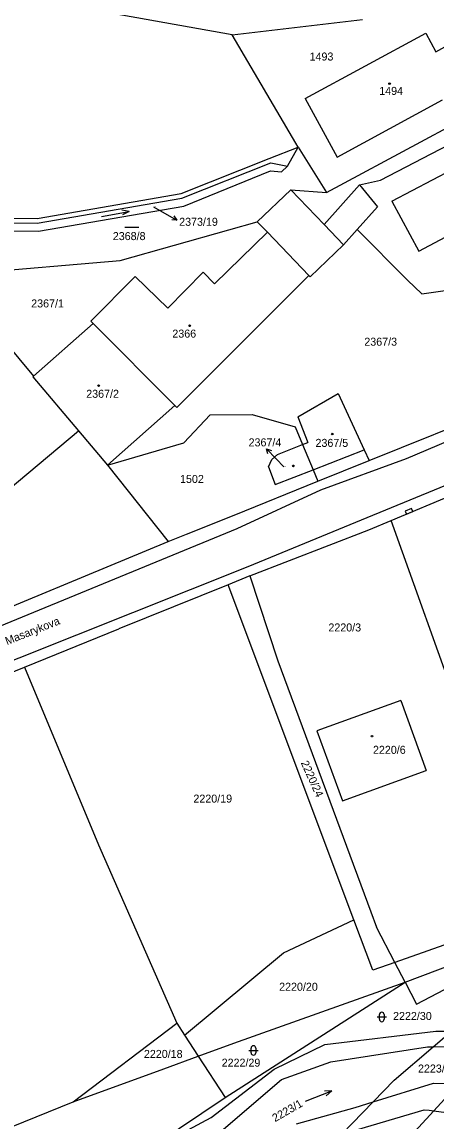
# Model space of a CAD drawing. Extents: x -785744 to -782822, y -1067550 to -1063910.
# Drawn here: x -785045.4 to -784957.5, y -1065930.4 to -1065696.7 of the extents above; entities that cross this region are included whole.
import ezdxf

# ---------------------------------------------------------------- set-up
doc = ezdxf.new("R2010")
doc.units = 0
for name, color, linetype in [('Hranice obce', 7, 'Continuous'), ('Hranice parcel', 7, 'Continuous'), ('Parcelní čísla', 7, 'Continuous'), ('Pop_ČP_popisy', 7, 'Continuous'), ('Vnitřní kresba', 7, 'Continuous'), ('Věcná břemena k části', 7, 'Continuous'), ('Značky budov', 7, 'Continuous'), ('Značky kultur', 7, 'Continuous')]:
    doc.layers.add(name, color=color, linetype=linetype)

msp = doc.modelspace()

# ---------------------------------------------------------------- linework, layer by layer
at = {"layer": 'Hranice obce'}
msp.add_lwpolyline([(-785201.71, -1065748.88), (-785163.7, -1065739.82), (-785137.85, -1065735.63), (-785123.35, -1065736.25), (-785086.19, -1065737.83), (-785062.46, -1065738.16), (-785042.19, -1065738.44), (-785011.62, -1065733.15), (-784992.9, -1065725.74), (-784986.74, -1065723.3), (-784987.26, -1065722.48), (-785000.8, -1065699.42), (-785033.34, -1065693.67)], dxfattribs=at)
at = {"layer": 'Hranice parcel'}
for p, q in [((-784937.14, -1065886.18), (-784966.99, -1065802.59)), ((-784997.03, -1065814.37), (-785001.65, -1065816.24)), ((-785001.65, -1065816.24), (-785024.88, -1065825.64)), ((-784974.93, -1065887.43), (-785001.65, -1065816.24)), ((-784937.14, -1065886.18), (-784966.21, -1065896.45)), ((-784989.88, -1065894.46), (-784974.93, -1065887.43)), ((-784970.92, -1065898.11), (-784974.93, -1065887.43)), ((-784966.21, -1065896.45), (-784970.1, -1065888.97)), ((-784966.21, -1065896.45), (-784970.92, -1065898.11)), ((-784964.01, -1065900.69), (-784966.21, -1065896.45))]:
    msp.add_line(p, q, dxfattribs=at)
for points in [[(-785000.8, -1065699.42), (-784973.1, -1065696.22)], [(-784957.53, -1065703.06), (-784946.29, -1065696.84)], [(-784985.24, -1065712.98), (-784959.66, -1065699.12)], [(-784959.66, -1065699.12), (-784957.53, -1065703.06)], [(-784985.24, -1065712.98), (-784978.5, -1065725.41)], [(-784978.5, -1065725.41), (-784956.11, -1065713.29)], [(-784960.72, -1065722.2), (-784947.48, -1065715.09)], [(-784969.27, -1065730.32), (-784947.58, -1065719.07)], [(-784989, -1065727.36), (-784986.74, -1065723.3)], [(-784986.74, -1065723.3), (-784980.73, -1065732.94)], [(-784980.73, -1065732.94), (-784960.72, -1065722.2)], [(-784966.88, -1065734.75), (-784945.25, -1065723.46)], [(-785011.06, -1065735.85), (-784992.64, -1065728.37)], [(-784992.64, -1065728.37), (-784990.26, -1065728.58)], [(-784990.26, -1065728.58), (-784989, -1065727.36)], [(-784973.74, -1065731.28), (-784969.27, -1065730.32)], [(-784995.43, -1065739.19), (-784988.3, -1065732.36)], [(-784988.3, -1065732.36), (-784981.21, -1065739.76)], [(-784988.3, -1065732.36), (-784980.73, -1065732.94)], [(-784981.21, -1065739.76), (-784973.74, -1065731.28)], [(-784973.74, -1065731.28), (-784969.88, -1065736.01)], [(-784966.88, -1065734.75), (-784961.11, -1065745.42)], [(-784961.11, -1065745.42), (-784939.64, -1065734.03)], [(-785041.9, -1065741.18), (-785011.06, -1065735.85)], [(-784974.21, -1065740.83), (-784969.88, -1065736.01)], [(-785001.52, -1065740.88), (-784995.43, -1065739.19)], [(-784995.43, -1065739.19), (-784993.28, -1065741.35)], [(-785060.94, -1065741.01), (-785041.9, -1065741.18)], [(-785024.58, -1065747.4), (-785001.52, -1065740.88)], [(-785004.5, -1065752.32), (-784993.28, -1065741.35)], [(-784977.1, -1065744.05), (-784974.21, -1065740.83)], [(-784974.21, -1065740.83), (-784963.55, -1065751.58)], [(-784984.22, -1065750.88), (-784977.1, -1065744.05)], [(-785056.13, -1065750.05), (-785024.58, -1065747.4)], [(-784960.45, -1065754.43), (-784923.5, -1065749.19)], [(-785030.8, -1065760.29), (-785021.36, -1065750.8)], [(-785021.36, -1065750.8), (-785014.44, -1065757.54)], [(-785014.44, -1065757.54), (-785006.94, -1065749.83)], [(-785012.56, -1065778.58), (-784984.5, -1065750.59)], [(-785006.94, -1065749.83), (-785004.5, -1065752.32)], [(-784984.5, -1065750.59), (-784984.22, -1065750.88)], [(-784963.55, -1065751.58), (-784960.45, -1065754.43)], [(-785042.98, -1065771.98), (-785030.3, -1065760.79)], [(-785030.8, -1065760.29), (-785030.3, -1065760.79)], [(-785030.3, -1065760.79), (-785012.98, -1065778.16)], [(-785049.24, -1065764.42), (-785042.98, -1065771.98)], [(-785043.11, -1065772.09), (-785042.98, -1065771.98)], [(-785043.11, -1065772.09), (-785033.46, -1065783.55)], [(-784986.84, -1065780.58), (-784978.27, -1065775.62)], [(-784978.27, -1065775.62), (-784972.71, -1065787.59)], [(-785027.25, -1065790.86), (-785012.98, -1065778.16)], [(-785012.98, -1065778.16), (-785012.56, -1065778.58)], [(-784971.66, -1065789.86), (-784943.84, -1065778.68)], [(-785011.04, -1065786.12), (-785005.43, -1065780.14)], [(-785005.43, -1065780.14), (-784996.5, -1065780.09)], [(-784996.5, -1065780.09), (-784987.36, -1065782.74)], [(-784986.84, -1065780.58), (-784984.68, -1065786.02)], [(-785048.34, -1065796.07), (-785033.46, -1065783.55)], [(-785033.46, -1065783.55), (-785027.25, -1065790.86)], [(-784987.36, -1065782.74), (-784985.82, -1065786.47)], [(-785027.25, -1065790.86), (-785011.04, -1065786.12)], [(-784991.17, -1065788.6), (-784985.82, -1065786.47)], [(-784985.82, -1065786.47), (-784984.68, -1065786.02)], [(-784985.82, -1065786.47), (-784983.58, -1065791.85)], [(-784992.36, -1065789.68), (-784991.17, -1065788.6)], [(-784972.71, -1065787.59), (-784971.66, -1065789.86)], [(-785027.25, -1065790.86), (-785014.36, -1065807.08)], [(-784993.08, -1065791.2), (-784992.36, -1065789.68)], [(-784993.08, -1065791.2), (-784991.64, -1065794.95)], [(-784982.61, -1065794.26), (-784971.66, -1065789.86)], [(-784991.64, -1065794.95), (-784983.58, -1065791.85)], [(-784983.58, -1065791.85), (-784982.61, -1065794.26)], [(-785000.38, -1065801.5), (-784982.61, -1065794.26)], [(-784966.99, -1065802.59), (-784953.48, -1065796.95)], [(-785010.48, -1065805.48), (-785000.38, -1065801.5)], [(-784971.74, -1065804.57), (-784966.99, -1065802.59)], [(-785014.36, -1065807.08), (-785010.48, -1065805.48)], [(-784997.03, -1065814.37), (-784971.74, -1065804.57)], [(-785062.55, -1065827.01), (-785014.36, -1065807.08)], [(-784997.03, -1065814.37), (-784991.05, -1065832.42)], [(-785044.92, -1065833.75), (-785024.88, -1065825.64)], [(-784991.05, -1065832.42), (-784971.3, -1065885.72)], [(-785057.68, -1065838.92), (-785044.92, -1065833.75)], [(-785044.92, -1065833.75), (-785029.21, -1065871.52)], [(-784964.96, -1065840.81), (-784982.76, -1065847.29)], [(-784964.96, -1065840.81), (-784959.54, -1065855.69)], [(-784982.76, -1065847.29), (-784977.35, -1065862.17)], [(-784977.35, -1065862.17), (-784959.54, -1065855.69)], [(-785029.21, -1065871.52), (-785012.56, -1065909.37)], [(-784971.3, -1065885.72), (-784970.1, -1065888.97)], [(-784964.01, -1065900.69), (-784946.96, -1065894.24)], [(-785010.91, -1065911.94), (-784989.88, -1065894.46)], [(-784961.58, -1065905.36), (-784946.73, -1065897.52)], [(-785002.25, -1065925.15), (-784964.01, -1065900.69)], [(-785000.39, -1065913.62), (-784964.01, -1065900.69)], [(-784964.01, -1065900.69), (-784961.58, -1065905.36)], [(-785034.57, -1065926.04), (-785012.56, -1065909.37)], [(-785012.56, -1065909.37), (-785010.91, -1065911.94)], [(-785010.91, -1065911.94), (-785007.99, -1065916.4)], [(-784981.11, -1065913.88), (-784957.47, -1065911.05)], [(-784958.05, -1065914.36), (-784954.2, -1065911.06)], [(-784957.47, -1065911.05), (-784954.2, -1065911.06)], [(-785007.99, -1065916.4), (-785000.39, -1065913.62)], [(-784991.88, -1065919.16), (-784981.11, -1065913.88)], [(-784966.39, -1065921.49), (-784958.05, -1065914.36)], [(-785015.33, -1065919.09), (-785007.99, -1065916.4)], [(-785007.99, -1065916.4), (-785002.25, -1065925.15)], [(-785034.57, -1065926.04), (-785015.33, -1065919.09)], [(-785005.23, -1065929.39), (-784991.88, -1065919.16)], [(-784970.84, -1065926.08), (-784966.39, -1065921.49)], [(-784957.92, -1065928.01), (-784952.59, -1065922.21)], [(-785061.19, -1065936.82), (-785034.57, -1065926.04)], [(-785021.86, -1065938.32), (-785002.25, -1065925.15)], [(-784977.5, -1065932.93), (-784970.84, -1065926.08)], [(-784986.24, -1065958.8), (-784957.92, -1065928.01)], [(-784977.5, -1065932.93), (-784959.95, -1065927.74)], [(-784959.95, -1065927.74), (-784958.91, -1065927.87)], [(-784958.91, -1065927.87), (-784957.92, -1065928.01)], [(-785021.86, -1065938.32), (-785005.23, -1065929.39)]]:
    msp.add_lwpolyline(points, dxfattribs=at)
at = {"layer": 'Pop_ČP_popisy'}
for p, q in [((-785015.12, -1065737.34), (-785012.52, -1065738.83)), ((-784991.42, -1065789.53), (-784993.51, -1065787.38))]:
    msp.add_line(p, q, dxfattribs=at)
for points in [[(-785017.47, -1065735.99), (-785015.12, -1065737.34)], [(-785013.14, -1065737.9), (-785012.52, -1065738.83), (-785013.63, -1065738.77)], [(-784993.17, -1065788.44), (-784993.51, -1065787.38), (-784992.45, -1065787.75)], [(-784989.77, -1065791.23), (-784991.42, -1065789.53)]]:
    msp.add_lwpolyline(points, dxfattribs=at)
at = {"layer": 'Vnitřní kresba'}
for points in [[(-785011.45, -1065734.13), (-784992.54, -1065726.67)], [(-784992.54, -1065726.67), (-784989, -1065727.36)], [(-785042.2, -1065739.44), (-785011.45, -1065734.13)], [(-785061.88, -1065739.24), (-785042.2, -1065739.44)], [(-784981.21, -1065739.76), (-784977.1, -1065744.05)], [(-784993.28, -1065741.35), (-784984.5, -1065750.59)], [(-784963.73, -1065789.47), (-784941.32, -1065779.96)], [(-784983.58, -1065791.85), (-784972.71, -1065787.59)], [(-784972.08, -1065801.94), (-784938.3, -1065788.1)], [(-784981.96, -1065796.06), (-784963.73, -1065789.47)], [(-784999.71, -1065804.27), (-784981.96, -1065796.06)], [(-784997.4, -1065812.4), (-784972.08, -1065801.94)], [(-785061.42, -1065829.67), (-784999.71, -1065804.27)], [(-785058.38, -1065836.66), (-784997.4, -1065812.4)], [(-784979.8, -1065917.61), (-784959.26, -1065914.38)], [(-784959.26, -1065914.38), (-784958.05, -1065914.36)], [(-784958.05, -1065914.36), (-784948.92, -1065914.17)], [(-784990.26, -1065921.36), (-784979.8, -1065917.61)], [(-785006.57, -1065935.3), (-784990.26, -1065921.36)], [(-784970.84, -1065926.08), (-784957.99, -1065922.08)], [(-784957.99, -1065922.08), (-784952.59, -1065922.21)], [(-784974.65, -1065927.26), (-784970.84, -1065926.08)], [(-784987.14, -1065930.75), (-784974.65, -1065927.26)], [(-784957.92, -1065928.01), (-784954.23, -1065928.49)]]:
    msp.add_lwpolyline(points, dxfattribs=at)
at = {"layer": 'Věcná břemena k části'}
for points in [[(-784962.64, -1065800.05), (-784964.02, -1065800.63)], [(-784964.02, -1065800.63), (-784963.76, -1065801.24)], [(-784963.76, -1065801.24), (-784962.38, -1065800.66)], [(-784962.38, -1065800.66), (-784962.64, -1065800.05)]]:
    msp.add_lwpolyline(points, dxfattribs=at)
at = {"layer": 'Značky budov'}
for centre in [(-784967.33, -1065709.84), (-785009.82, -1065761.25), (-785029.15, -1065773.96), (-784979.5, -1065784.25), (-784987.78, -1065791), (-784971.06, -1065848.41)]:
    msp.add_circle(centre, 0.175, dxfattribs=at)
at = {"layer": 'Značky kultur'}
for p, q in [((-785023.6, -1065740.32), (-785020.6, -1065740.32)), ((-784969.99, -1065908.05), (-784967.99, -1065908.05)), ((-784969.49, -1065908.55), (-784969.49, -1065907.55)), ((-784968.49, -1065907.55), (-784968.49, -1065908.55)), ((-784997.26, -1065915.16), (-784995.26, -1065915.16)), ((-784996.76, -1065915.66), (-784996.76, -1065914.66)), ((-784995.76, -1065914.66), (-784995.76, -1065915.66))]:
    msp.add_line(p, q, dxfattribs=at)
for points in [[(-785028.56, -1065738.01), (-785022.66, -1065736.95), (-785024.22, -1065736.72)], [(-785022.66, -1065736.95), (-785024.05, -1065737.71)], [(-784985.17, -1065925.93), (-784979.57, -1065923.77), (-784981.15, -1065923.84)], [(-784979.57, -1065923.77), (-784980.79, -1065924.77)]]:
    msp.add_lwpolyline(points, dxfattribs=at)
for centre, start, end in [((-784968.99, -1065907.55), 0, 180), ((-784968.99, -1065908.55), 180, 0), ((-784996.26, -1065914.66), 0, 180), ((-784996.26, -1065915.66), 180, 0)]:
    msp.add_arc(centre, 0.5, start, end, dxfattribs=at)

# ---------------------------------------------------------------- texts
at = {"layer": 'Parcelní čísla'}
for s, height, p in [('1493', 1.7, (-784984.33, -1065704.91)), ('1494', 1.7, (-784969.53, -1065712.21)), ('2373/19', 0.1, (-785017.47, -1065735.99)), ('2368/8', 1.7, (-785026.14, -1065743.05)), ('2367/1', 1.7, (-785043.48, -1065757.35)), ('2366', 1.7, (-785013.49, -1065763.76)), ('2367/3', 1.7, (-784972.7, -1065765.48)), ('2367/2', 1.7, (-785031.79, -1065776.54)), ('2367/5', 1.7, (-784983.07, -1065786.97)), ('2367/4', 0.1, (-784989.77, -1065791.23)), ('1502', 1.7, (-785011.85, -1065794.63)), ('2220/3', 1.7, (-784980.33, -1065826.17)), ('2220/6', 1.7, (-784970.86, -1065852.16)), ('2220/19', 1.7, (-785009.01, -1065862.52)), ('2220/20', 1.7, (-784990.8, -1065902.48)), ('2222/30', 1.7, (-784966.59, -1065908.69)), ('2220/18', 1.7, (-785019.53, -1065916.75)), ('2222/29', 1.7, (-785003.01, -1065918.61)), ('2223/25', 1.7, (-784961.29, -1065919.85))]:
    msp.add_text(s, height=height, dxfattribs=at).set_placement(p)
for s, rotation, p in [('2220/24', 294.3, (-784986.23, -1065854.07)), ('2223/1', 29.8744, (-784991.66, -1065930.4))]:
    msp.add_text(s, height=1.7, rotation=rotation, dxfattribs=at).set_placement(p)
at = {"layer": 'Pop_ČP_popisy'}
for s, p in [('2373/19', (-785012.04, -1065740.01)), ('2367/4', (-784997.29, -1065786.86))]:
    msp.add_text(s, height=1.7, dxfattribs=at).set_placement(p)
msp.add_text('Masarykova', height=1.7, rotation=21.5349, dxfattribs=at).set_placement((-785048.61, -1065829.08))

doc.saveas('drawing.dxf')
